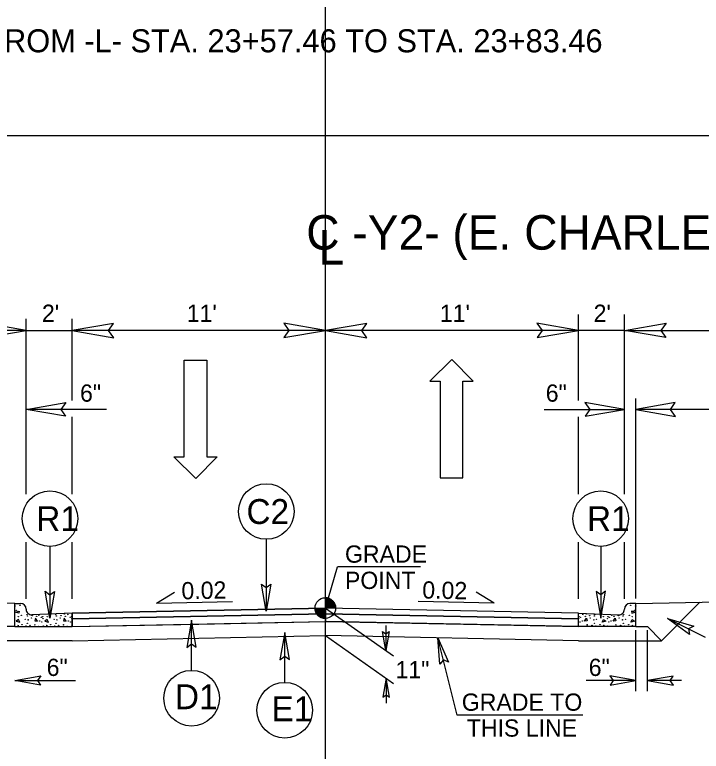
# Model space of a CAD drawing. Extents: x 1487909 to 1489267, y 497866 to 499814.
# Drawn here: x 1488961.46 to 1488991.3, y 498152.83 to 498184.83 of the extents above; entities that cross this region are included whole.
import ezdxf

# ---------------------------------------------------------------- set-up
doc = ezdxf.new("R2010")
doc.units = 0
for name, color, linetype in [('Old_Level_10', 7, 'Continuous'), ('Prop Dimension', 7, 'Continuous'), ('Prop Dimension Text', 7, 'Continuous'), ('Prop Lane Arrow CELL', 7, 'Continuous'), ('Prop Shade Light', 7, 'Continuous'), ('Prop Terminator CELL', 7, 'Continuous'), ('Scratch_Level_1', 7, 'Continuous'), ('Typical Curb CELL', 7, 'Continuous'), ('Typical Detail Wedge2 CELL', 7, 'Continuous'), ('Typical Grade Point Symbol CELL', 7, 'Continuous'), ('Typical Hinge Slope Arterial CELL', 7, 'Continuous'), ('Typical Hinge Slope Interstate CELL', 7, 'Continuous'), ('Typical ID Circle CELL', 7, 'Continuous'), ('Typical Pavement Slope CELL', 7, 'Continuous'), ('Typical Pavement Slope Information CELL', 7, 'Continuous'), ('Typical Terminator CELL', 7, 'Continuous'), ('Typical Text Grade Point CELL', 7, 'Continuous'), ('Typical Text ID Circle CELL', 7, 'Continuous')]:
    doc.layers.add(name, color=color, linetype=linetype)

msp = doc.modelspace()

# ---------------------------------------------------------------- linework, layer by layer
at = {"layer": 'Old_Level_10'}
for p, q in [((1488974.964, 498158.8), (1488963.964, 498158.58)), ((1488963.964, 498158.58), (1488963.964, 498158.247)), ((1488974.964, 498158.8), (1488974.964, 498158.467)), ((1488985.964, 498158.58), (1488974.964, 498158.8)), ((1488974.964, 498158.8), (1488974.964, 498158.8)), ((1488974.964, 498158.467), (1488974.964, 498158.8)), ((1488985.964, 498158.247), (1488985.964, 498158.58)), ((1488963.964, 498158.247), (1488969.463, 498158.357)), ((1488969.463, 498158.357), (1488974.964, 498158.467)), ((1488974.964, 498158.467), (1488982.464, 498158.317)), ((1488982.464, 498158.317), (1488985.964, 498158.247))]:
    msp.add_line(p, q, dxfattribs=at)
at = {"layer": 'Prop Dimension'}
for p, q in [((1488974.964, 498156.544), (1488974.964, 498173.678)), ((1488961.964, 498164.001), (1488961.964, 498171.612)), ((1488963.964, 498168.071), (1488963.964, 498171.612)), ((1488985.964, 498168.071), (1488985.964, 498171.802)), ((1488987.963, 498164.001), (1488987.963, 498171.802)), ((1488961.964, 498171.112), (1488947.464, 498171.112)), ((1488961.964, 498171.112), (1488963.964, 498171.112)), ((1488974.964, 498171.112), (1488963.964, 498171.112)), ((1488985.964, 498171.112), (1488974.964, 498171.112)), ((1488987.964, 498171.112), (1488985.964, 498171.112)), ((1488987.964, 498171.112), (1489002.464, 498171.112)), ((1488988.464, 498159.472), (1488988.464, 498168.153)), ((1488965.459, 498167.682), (1488961.964, 498167.682)), ((1488984.469, 498167.682), (1488987.964, 498167.682)), ((1488996.464, 498167.682), (1488988.464, 498167.682)), ((1488963.964, 498164.001), (1488963.964, 498167.36)), ((1488985.963, 498164.001), (1488985.963, 498167.36)), ((1488961.964, 498159.451), (1488961.964, 498161.92)), ((1488963.964, 498159.451), (1488963.964, 498161.92)), ((1488985.963, 498159.451), (1488985.963, 498161.92)), ((1488987.963, 498159.451), (1488987.963, 498161.92)), ((1488988.463, 498155.44), (1488988.463, 498158.094)), ((1488988.963, 498155.44), (1488988.963, 498158.094)), ((1488980.688, 498154.392), (1488979.855, 498157.756)), ((1488961.464, 498155.9), (1488964.112, 498155.9)), ((1488988.463, 498155.9), (1488986.302, 498155.9)), ((1488990.45, 498155.9), (1488988.963, 498155.9)), ((1488986.161, 498154.392), (1488980.688, 498154.392))]:
    msp.add_line(p, q, dxfattribs=at)
at = {"layer": 'Prop Dimension Text'}
for p in [(1488974.964, 498159.05), (1488979.104, 498160.839)]:
    msp.add_line(p, (1488975.489, 498160.839), dxfattribs=at)
at = {"layer": 'Prop Lane Arrow CELL'}
for p, q in [((1488968.827, 498165.624), (1488968.827, 498169.824)), ((1488968.827, 498169.824), (1488969.817, 498169.824)), ((1488969.817, 498169.824), (1488969.817, 498165.624)), ((1488980.462, 498169.858), (1488979.502, 498168.913)), ((1488981.392, 498168.913), (1488980.462, 498169.858)), ((1488979.502, 498168.913), (1488979.952, 498168.913)), ((1488979.952, 498168.913), (1488979.952, 498164.713)), ((1488980.942, 498164.713), (1488980.942, 498168.913)), ((1488980.942, 498168.913), (1488981.392, 498168.913)), ((1488969.337, 498164.679), (1488968.377, 498165.624)), ((1488968.377, 498165.624), (1488968.827, 498165.624)), ((1488970.267, 498165.624), (1488969.337, 498164.679)), ((1488969.817, 498165.624), (1488970.267, 498165.624)), ((1488979.952, 498164.713), (1488980.942, 498164.713))]:
    msp.add_line(p, q, dxfattribs=at)
at = {"layer": 'Prop Shade Light'}
for p, q in [((1488974.964, 498159.05), (1488963.964, 498158.83)), ((1488963.964, 498158.83), (1488963.964, 498158.58)), ((1488974.964, 498158.8), (1488974.964, 498159.05)), ((1488985.964, 498158.83), (1488974.964, 498159.05)), ((1488974.964, 498159.05), (1488974.964, 498158.8)), ((1488985.964, 498158.58), (1488985.964, 498158.83)), ((1488963.964, 498158.58), (1488974.964, 498158.8)), ((1488974.964, 498158.8), (1488985.964, 498158.58))]:
    msp.add_line(p, q, dxfattribs=at)
at = {"layer": 'Prop Terminator CELL'}
for points in [[(1488960.164, 498170.802), (1488961.964, 498171.112), (1488960.154, 498171.432), (1488960.384, 498171.112)], [(1488965.764, 498171.422), (1488963.964, 498171.112), (1488965.774, 498170.792), (1488965.544, 498171.112)], [(1488973.164, 498170.802), (1488974.964, 498171.112), (1488973.154, 498171.432), (1488973.384, 498171.112)], [(1488976.764, 498171.422), (1488974.964, 498171.112), (1488976.774, 498170.792), (1488976.544, 498171.112)], [(1488984.164, 498170.802), (1488985.964, 498171.112), (1488984.154, 498171.432), (1488984.384, 498171.112)], [(1488989.764, 498170.802), (1488987.964, 498171.112), (1488989.774, 498171.432), (1488989.544, 498171.112)], [(1488963.674, 498167.387), (1488961.964, 498167.682), (1488963.683, 498167.986), (1488963.465, 498167.682)], [(1488986.254, 498167.387), (1488987.964, 498167.682), (1488986.244, 498167.986), (1488986.463, 498167.682)], [(1488990.174, 498167.976), (1488988.464, 498167.682), (1488990.183, 498167.378), (1488989.965, 498167.682)], [(1488979.938, 498156.617), (1488979.855, 498157.756), (1488980.321, 498156.706), (1488980.093, 498156.797)], [(1488962.589, 498155.706), (1488961.464, 498155.9), (1488962.595, 498156.1), (1488962.451, 498155.9)], [(1488987.338, 498155.706), (1488988.463, 498155.9), (1488987.332, 498156.1), (1488987.476, 498155.9)], [(1488990.088, 498156.094), (1488988.963, 498155.9), (1488990.094, 498155.7), (1488989.951, 498155.9)]]:
    msp.add_lwpolyline(points, close=True, dxfattribs=at)
at = {"layer": 'Scratch_Level_1'}
for p, q in [((1488974.964, 498109.587), (1488974.964, 498214.587)), ((1488899.964, 498179.587), (1489049.964, 498179.587))]:
    msp.add_line(p, q, dxfattribs=at)
at = {"layer": 'Typical Curb CELL'}
for p, q in [((1488961.464, 498158.247), (1488961.464, 498159.246)), ((1488961.464, 498159.246), (1488961.724, 498159.246)), ((1488988.463, 498159.246), (1488988.203, 498159.246)), ((1488988.463, 498158.247), (1488988.463, 498159.246)), ((1488961.5, 498158.868), (1488961.655, 498158.913)), ((1488961.638, 498158.822), (1488961.5, 498158.868)), ((1488961.655, 498158.913), (1488961.638, 498158.822)), ((1488961.964, 498158.996), (1488961.964, 498159.007)), ((1488963.964, 498158.83), (1488962.213, 498158.757)), ((1488963.964, 498158.247), (1488963.964, 498158.83)), ((1488985.964, 498158.247), (1488985.964, 498158.83)), ((1488985.964, 498158.83), (1488987.714, 498158.757)), ((1488987.963, 498158.996), (1488987.963, 498159.007)), ((1488988.273, 498158.913), (1488988.289, 498158.822)), ((1488988.427, 498158.868), (1488988.273, 498158.913)), ((1488988.289, 498158.822), (1488988.427, 498158.868)), ((1488961.626, 498158.55), (1488961.523, 498158.475)), ((1488961.689, 498158.435), (1488961.626, 498158.55)), ((1488962.368, 498158.606), (1488962.334, 498158.492)), ((1488962.334, 498158.492), (1488962.453, 498158.486)), ((1488962.453, 498158.486), (1488962.368, 498158.606)), ((1488962.875, 498158.55), (1488962.772, 498158.475)), ((1488962.938, 498158.435), (1488962.875, 498158.55)), ((1488963.617, 498158.606), (1488963.582, 498158.492)), ((1488963.582, 498158.492), (1488963.703, 498158.486)), ((1488963.703, 498158.486), (1488963.617, 498158.606)), ((1488986.224, 498158.486), (1488986.31, 498158.606)), ((1488986.345, 498158.492), (1488986.224, 498158.486)), ((1488986.31, 498158.606), (1488986.345, 498158.492)), ((1488986.989, 498158.435), (1488987.052, 498158.55)), ((1488987.052, 498158.55), (1488987.155, 498158.475)), ((1488987.474, 498158.486), (1488987.559, 498158.606)), ((1488987.594, 498158.492), (1488987.474, 498158.486)), ((1488987.559, 498158.606), (1488987.594, 498158.492)), ((1488988.238, 498158.435), (1488988.301, 498158.55)), ((1488988.301, 498158.55), (1488988.404, 498158.475)), ((1488961.464, 498158.247), (1488963.964, 498158.247)), ((1488961.523, 498158.475), (1488961.689, 498158.435)), ((1488962.772, 498158.475), (1488962.938, 498158.435)), ((1488988.463, 498158.247), (1488985.964, 498158.247)), ((1488987.155, 498158.475), (1488986.989, 498158.435)), ((1488988.404, 498158.475), (1488988.238, 498158.435))]:
    msp.add_line(p, q, dxfattribs=at)
for centre in [(1488961.477, 498159.136), (1488961.694, 498159.171), (1488988.233, 498159.171), (1488988.45, 498159.136), (1488961.529, 498158.954), (1488988.398, 498158.954), (1488961.626, 498158.681), (1488961.746, 498158.731), (1488961.923, 498158.566), (1488962.003, 498158.76), (1488962.02, 498158.709), (1488962.048, 498158.538), (1488962.197, 498158.624), (1488962.225, 498158.725), (1488962.419, 498158.686), (1488962.516, 498158.74), (1488962.545, 498158.487), (1488962.625, 498158.646), (1488962.681, 498158.681), (1488962.698, 498158.584), (1488962.875, 498158.681), (1488962.995, 498158.731), (1488963.172, 498158.566), (1488963.252, 498158.76), (1488963.269, 498158.709), (1488963.297, 498158.538), (1488963.446, 498158.624), (1488963.474, 498158.725), (1488963.623, 498158.788), (1488963.668, 498158.686), (1488963.765, 498158.771), (1488963.794, 498158.487), (1488963.874, 498158.646), (1488963.93, 498158.681), (1488963.947, 498158.584), (1488985.98, 498158.584), (1488985.997, 498158.681), (1488986.053, 498158.646), (1488986.133, 498158.487), (1488986.162, 498158.771), (1488986.259, 498158.686), (1488986.304, 498158.788), (1488986.453, 498158.725), (1488986.481, 498158.624), (1488986.63, 498158.538), (1488986.658, 498158.709), (1488986.675, 498158.76), (1488986.756, 498158.566), (1488986.932, 498158.731), (1488987.052, 498158.681), (1488987.229, 498158.584), (1488987.246, 498158.681), (1488987.302, 498158.646), (1488987.382, 498158.487), (1488987.411, 498158.74), (1488987.508, 498158.686), (1488987.702, 498158.725), (1488987.73, 498158.624), (1488987.879, 498158.538), (1488987.907, 498158.709), (1488987.925, 498158.76), (1488988.005, 498158.566), (1488988.181, 498158.731), (1488988.301, 498158.681), (1488961.609, 498158.293), (1488961.78, 498158.332), (1488961.957, 498158.27), (1488962.014, 498158.384), (1488962.128, 498158.298), (1488962.334, 498158.321), (1488962.493, 498158.253), (1488962.641, 498158.441), (1488962.704, 498158.275), (1488962.858, 498158.293), (1488963.029, 498158.332), (1488963.206, 498158.27), (1488963.263, 498158.384), (1488963.377, 498158.298), (1488963.583, 498158.321), (1488963.743, 498158.253), (1488963.89, 498158.441), (1488963.953, 498158.275), (1488985.974, 498158.275), (1488986.037, 498158.441), (1488986.185, 498158.253), (1488986.344, 498158.321), (1488986.55, 498158.298), (1488986.664, 498158.384), (1488986.721, 498158.27), (1488986.898, 498158.332), (1488987.069, 498158.293), (1488987.223, 498158.275), (1488987.286, 498158.441), (1488987.434, 498158.253), (1488987.593, 498158.321), (1488987.799, 498158.298), (1488987.913, 498158.384), (1488987.97, 498158.27), (1488988.147, 498158.332), (1488988.318, 498158.293)]:
    msp.add_circle(centre, 0.00802, dxfattribs=at)
for centre, start, end in [((1488961.724, 498159.007), 0, 90), ((1488988.203, 498159.007), 90, 180), ((1488962.203, 498158.996), 180, 272.3845), ((1488987.724, 498158.996), 267.6155, 0)]:
    msp.add_arc(centre, 0.24, start, end, dxfattribs=at)
at = {"layer": 'Typical Detail Wedge2 CELL'}
for p, q in [((1488974.964, 498159.05), (1488977.928, 498156.974)), ((1488977.596, 498158.29), (1488977.596, 498157.206)), ((1488974.964, 498157.853), (1488977.928, 498155.778)), ((1488977.607, 498156.003), (1488977.607, 498154.919))]:
    msp.add_line(p, q, dxfattribs=at)
at = {"layer": 'Typical Grade Point Symbol CELL'}
for p, q in [((1488974.964, 498159.05), (1488974.964, 498159.497)), ((1488974.516, 498159.05), (1488974.964, 498159.05)), ((1488974.963, 498158.602), (1488974.964, 498159.05)), ((1488974.964, 498159.05), (1488974.963, 498158.602)), ((1488975.411, 498159.05), (1488974.964, 498159.05))]:
    msp.add_line(p, q, dxfattribs=at)
for points in [[(1488974.968, 498159.497), (1488974.968, 498159.497), (1488974.968, 498159.05)], [(1488974.977, 498159.497), (1488974.977, 498159.05)], [(1488974.986, 498159.496), (1488974.986, 498159.05)], [(1488974.994, 498159.496), (1488974.994, 498159.05)], [(1488975.003, 498159.495), (1488975.003, 498159.05)], [(1488975.012, 498159.494), (1488975.012, 498159.05)], [(1488975.021, 498159.493), (1488975.021, 498159.05)], [(1488975.03, 498159.492), (1488975.03, 498159.05)], [(1488975.039, 498159.491), (1488975.039, 498159.05)], [(1488975.048, 498159.489), (1488975.048, 498159.05)], [(1488975.057, 498159.487), (1488975.057, 498159.05)], [(1488975.066, 498159.485), (1488975.066, 498159.05)], [(1488975.075, 498159.483), (1488975.075, 498159.05)], [(1488975.084, 498159.48), (1488975.084, 498159.05)], [(1488975.093, 498159.478), (1488975.093, 498159.05)], [(1488975.102, 498159.475), (1488975.102, 498159.05)], [(1488975.111, 498159.473), (1488975.111, 498159.05)], [(1488975.12, 498159.47), (1488975.12, 498159.05)], [(1488975.129, 498159.466), (1488975.129, 498159.05)], [(1488975.138, 498159.462), (1488975.138, 498159.05)], [(1488975.147, 498159.458), (1488975.147, 498159.05)], [(1488975.156, 498159.454), (1488975.156, 498159.05)], [(1488975.165, 498159.45), (1488975.165, 498159.05)], [(1488975.173, 498159.445), (1488975.173, 498159.05)], [(1488975.182, 498159.44), (1488975.182, 498159.05)], [(1488975.191, 498159.435), (1488975.191, 498159.05)], [(1488975.2, 498159.43), (1488975.2, 498159.05)], [(1488975.209, 498159.424), (1488975.209, 498159.05)], [(1488975.218, 498159.418), (1488975.218, 498159.05)], [(1488975.227, 498159.411), (1488975.227, 498159.05)], [(1488975.236, 498159.405), (1488975.236, 498159.05)], [(1488975.245, 498159.398), (1488975.245, 498159.05)], [(1488975.254, 498159.39), (1488975.254, 498159.05)], [(1488975.263, 498159.382), (1488975.263, 498159.05)], [(1488975.272, 498159.374), (1488975.272, 498159.05)], [(1488975.281, 498159.365), (1488975.281, 498159.05)], [(1488975.29, 498159.356), (1488975.29, 498159.05)], [(1488975.299, 498159.346), (1488975.299, 498159.05)], [(1488975.308, 498159.335), (1488975.308, 498159.05)], [(1488975.317, 498159.324), (1488975.317, 498159.05)], [(1488975.326, 498159.312), (1488975.326, 498159.05)], [(1488975.335, 498159.299), (1488975.335, 498159.05)], [(1488975.344, 498159.286), (1488975.344, 498159.05)], [(1488975.352, 498159.271), (1488975.352, 498159.05)], [(1488975.361, 498159.255), (1488975.361, 498159.05)], [(1488975.37, 498159.236), (1488975.37, 498159.05)], [(1488975.379, 498159.215), (1488975.379, 498159.05)], [(1488975.388, 498159.19), (1488975.388, 498159.05)], [(1488975.397, 498159.159), (1488975.397, 498159.05)], [(1488974.518, 498159.05), (1488974.518, 498159.001)], [(1488974.527, 498159.05), (1488974.527, 498158.948)], [(1488974.536, 498159.05), (1488974.536, 498158.917)], [(1488974.545, 498159.05), (1488974.545, 498158.89)], [(1488974.554, 498159.05), (1488974.554, 498158.869)], [(1488974.563, 498159.05), (1488974.563, 498158.85)], [(1488974.572, 498159.05), (1488974.572, 498158.833)], [(1488974.581, 498159.05), (1488974.581, 498158.817)], [(1488974.59, 498159.05), (1488974.59, 498158.803)], [(1488974.599, 498159.05), (1488974.599, 498158.79)], [(1488974.608, 498159.05), (1488974.608, 498158.778)], [(1488974.616, 498159.05), (1488974.616, 498158.767)], [(1488974.625, 498159.05), (1488974.625, 498158.756)], [(1488974.634, 498159.05), (1488974.634, 498158.746)], [(1488974.643, 498159.05), (1488974.643, 498158.736)], [(1488974.652, 498159.05), (1488974.652, 498158.728)], [(1488974.661, 498159.05), (1488974.661, 498158.72)], [(1488974.67, 498159.05), (1488974.67, 498158.712)], [(1488974.679, 498159.05), (1488974.679, 498158.704)], [(1488974.688, 498159.05), (1488974.688, 498158.697)], [(1488974.697, 498159.05), (1488974.697, 498158.69)], [(1488974.706, 498159.05), (1488974.706, 498158.684)], [(1488974.715, 498159.05), (1488974.715, 498158.678)], [(1488974.724, 498159.05), (1488974.724, 498158.672)], [(1488974.733, 498159.05), (1488974.733, 498158.666)], [(1488974.742, 498159.05), (1488974.742, 498158.661)], [(1488974.751, 498159.05), (1488974.751, 498158.656)], [(1488974.76, 498159.05), (1488974.76, 498158.651)], [(1488974.769, 498159.05), (1488974.769, 498158.647)], [(1488974.778, 498159.05), (1488974.778, 498158.643)], [(1488974.787, 498159.05), (1488974.787, 498158.639)], [(1488974.795, 498159.05), (1488974.795, 498158.635)], [(1488974.804, 498159.05), (1488974.804, 498158.631)], [(1488974.813, 498159.05), (1488974.813, 498158.628)], [(1488974.822, 498159.05), (1488974.822, 498158.625)], [(1488974.831, 498159.05), (1488974.831, 498158.622)], [(1488974.84, 498159.05), (1488974.84, 498158.62)], [(1488974.849, 498159.05), (1488974.849, 498158.617)], [(1488974.858, 498159.05), (1488974.858, 498158.615)], [(1488974.867, 498159.05), (1488974.867, 498158.613)], [(1488974.876, 498159.05), (1488974.876, 498158.611)], [(1488974.885, 498159.05), (1488974.885, 498158.609)], [(1488974.894, 498159.05), (1488974.894, 498158.608)], [(1488974.903, 498159.05), (1488974.903, 498158.606)], [(1488974.912, 498159.05), (1488974.912, 498158.605)], [(1488974.921, 498159.05), (1488974.921, 498158.604)], [(1488974.93, 498159.05), (1488974.93, 498158.603)], [(1488974.939, 498159.05), (1488974.939, 498158.603)], [(1488974.948, 498159.05), (1488974.948, 498158.602)], [(1488974.957, 498159.05), (1488974.957, 498158.602), (1488974.957, 498158.602)], [(1488975.406, 498159.113), (1488975.406, 498159.05)]]:
    msp.add_lwpolyline(points, dxfattribs=at)
msp.add_circle((1488974.963, 498159.05), 0.448, dxfattribs=at)
for start, end in [(359.9905, 89.9905), (179.9905, 269.9905)]:
    msp.add_arc((1488974.963, 498159.05), 0.448, start, end, dxfattribs=at)
at = {"layer": 'Typical ID Circle CELL'}
for p, q in [((1488972.399, 498162.036), (1488972.399, 498158.913)), ((1488962.996, 498161.727), (1488962.996, 498158.604)), ((1488986.931, 498161.727), (1488986.931, 498158.604)), ((1488969.15, 498156.342), (1488969.15, 498158.519)), ((1488991.488, 498157.776), (1488989.831, 498158.6)), ((1488973.199, 498155.819), (1488973.199, 498157.986))]:
    msp.add_line(p, q, dxfattribs=at)
for centre in [(1488972.399, 498163.245), (1488962.996, 498162.935), (1488986.931, 498162.935), (1488969.15, 498155.133), (1488973.199, 498154.611)]:
    msp.add_circle(centre, 1.208, dxfattribs=at)
at = {"layer": 'Typical Pavement Slope CELL'}
for p, q in [((1488961.464, 498159.246), (1488947.464, 498159.526)), ((1488988.463, 498159.246), (1489002.463, 498159.526)), ((1488991.245, 498159.302), (1488989.577, 498157.633)), ((1488963.964, 498158.83), (1488974.964, 498159.05)), ((1488985.964, 498158.83), (1488974.964, 498159.05)), ((1488963.964, 498158.58), (1488974.964, 498158.8)), ((1488985.964, 498158.58), (1488974.964, 498158.8)), ((1488961.464, 498158.247), (1488960.964, 498158.247)), ((1488963.964, 498158.247), (1488974.964, 498158.467)), ((1488985.964, 498158.247), (1488974.964, 498158.467)), ((1488988.463, 498158.247), (1488988.963, 498158.247)), ((1488988.963, 498158.247), (1488989.577, 498157.633)), ((1488963.964, 498157.633), (1488974.964, 498157.853)), ((1488985.964, 498157.633), (1488974.964, 498157.853)), ((1488963.964, 498157.633), (1488960.351, 498157.633)), ((1488985.964, 498157.633), (1488989.577, 498157.633))]:
    msp.add_line(p, q, dxfattribs=at)
at = {"layer": 'Typical Pavement Slope Information CELL'}
for p, q in [((1488967.619, 498159.266), (1488968.402, 498159.739)), ((1488982.308, 498159.266), (1488981.525, 498159.739)), ((1488967.619, 498159.266), (1488970.935, 498159.332)), ((1488982.308, 498159.266), (1488978.992, 498159.332))]:
    msp.add_line(p, q, dxfattribs=at)
at = {"layer": 'Typical Terminator CELL'}
for points in [[(1488972.601, 498160.085), (1488972.399, 498158.913), (1488972.19, 498160.091), (1488972.399, 498159.942)], [(1488963.198, 498159.775), (1488962.996, 498158.604), (1488962.788, 498159.782), (1488962.996, 498159.632)], [(1488963.198, 498159.775), (1488962.996, 498158.604), (1488962.788, 498159.782), (1488962.996, 498159.632)], [(1488986.729, 498159.775), (1488986.931, 498158.604), (1488987.14, 498159.782), (1488986.931, 498159.632)], [(1488969.351, 498157.348), (1488969.15, 498158.519), (1488968.941, 498157.341), (1488969.15, 498157.491)], [(1488990.79, 498157.898), (1488989.831, 498158.6), (1488990.978, 498158.262), (1488990.752, 498158.142)], [(1488973.401, 498156.814), (1488973.199, 498157.986), (1488972.991, 498156.807), (1488973.199, 498156.957)], [(1488977.737, 498158.026), (1488977.596, 498157.206), (1488977.45, 498158.031), (1488977.596, 498157.926)], [(1488977.748, 498155.182), (1488977.607, 498156.003), (1488977.461, 498155.178), (1488977.607, 498155.283)]]:
    msp.add_lwpolyline(points, close=True, dxfattribs=at)

# ---------------------------------------------------------------- texts
at = {"layer": 'Prop Dimension Text'}
for s, p in [("2'", (1488962.647, 498171.486)), ("11'", (1488968.941, 498171.486)), ("11'", (1488979.941, 498171.486)), ("2'", (1488986.625, 498171.486)), ('6"', (1488964.302, 498168.018)), ('6"', (1488984.544, 498168.018)), ('6"', (1488962.852, 498156.099)), ('11"', (1488978.014, 498155.995)), ('6"', (1488986.412, 498156.099)), ('GRADE TO', (1488980.895, 498154.587)), ('THIS LINE', (1488981.113, 498153.462))]:
    msp.add_text(s, height=0.75, dxfattribs=at).set_placement(p)
at = {"layer": 'Typical Hinge Slope Arterial CELL'}
msp.add_text('FROM -L- STA. 23+57.46 TO STA. 23+83.46', height=1, dxfattribs=at).set_placement((1488960.183, 498183.2))
at = {"layer": 'Typical Hinge Slope Interstate CELL'}
for s, p in [('C -Y2- (E. CHARLES ST.)', (1488974.133, 498174.623)), ('L', (1488974.673, 498173.975))]:
    msp.add_text(s, height=1.5, dxfattribs=at).set_placement(p)
at = {"layer": 'Typical Pavement Slope Information CELL'}
for rotation, p in [(1.1457, (1488968.717, 498159.426)), (358.8543, (1488979.172, 498159.467))]:
    msp.add_text('0.02', height=0.75, rotation=rotation, dxfattribs=at).set_placement(p)
at = {"layer": 'Typical Text Grade Point CELL'}
for s, p in [('GRADE', (1488975.817, 498161.021)), ('POINT', (1488975.817, 498159.88))]:
    msp.add_text(s, height=0.75, dxfattribs=at).set_placement(p)
at = {"layer": 'Typical Text ID Circle CELL'}
for s, p in [('C2', (1488971.537, 498162.704)), ('R1', (1488962.402, 498162.394)), ('R1', (1488986.338, 498162.394)), ('D1', (1488968.429, 498154.655)), ('E1', (1488972.625, 498154.133))]:
    msp.add_text(s, height=1.0817, dxfattribs=at).set_placement(p)

doc.saveas('drawing.dxf')
